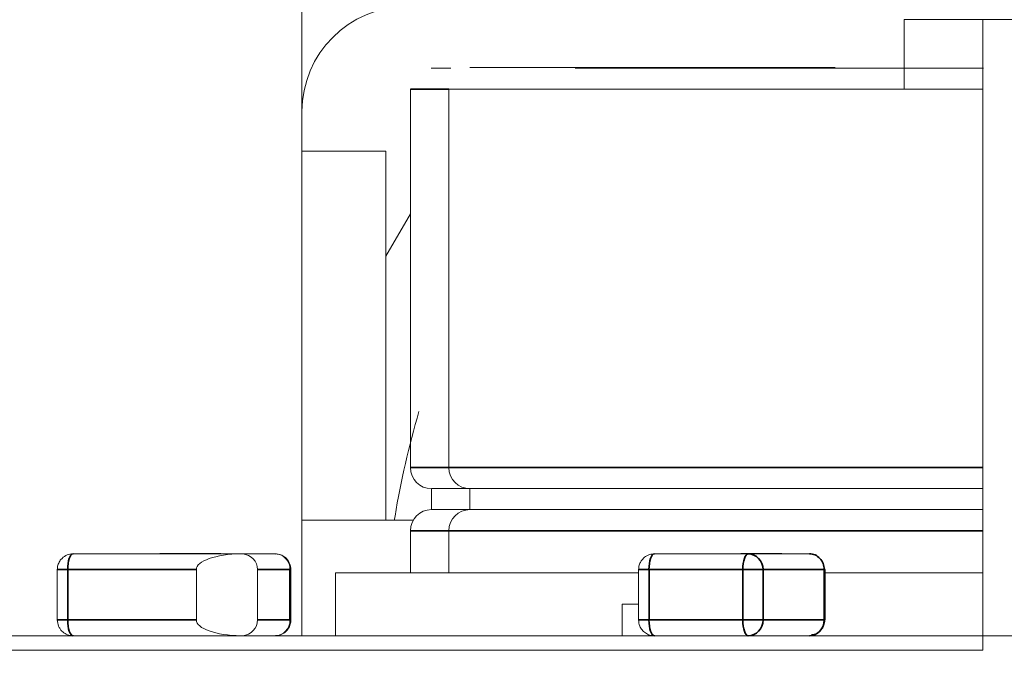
# Model space of a CAD drawing. Header units: millimetres. Extents: x 4 to 1188, y 1 to 840.
# Tile 293 of 310: x 858.923 to 860.172, y 418.139 to 418.952. Entities that reach past the tile are written whole.
import ezdxf

# ---------------------------------------------------------------- set-up
doc = ezdxf.new("R2010")
doc.units = ezdxf.units.MM
doc.layers.add('1', color=7, linetype='Continuous')
doc.styles.add('Arial Unicode MS', font='Arial Unicode MS')
doc.dimstyles.get("Standard").update_dxf_attribs({"dimtxt": 0.18, "dimasz": 0.18, "dimexe": 0.18, "dimexo": 0.0625, "dimgap": 0.09, "dimtad": 0, "dimtih": 1, "dimtoh": 1, "dimdec": 4, "dimzin": 0, "dimdsep": 46, "dimtxsty": 'Standard', "dimcen": 0.09, "dimadec": 0, "dimazin": 0, "dimtfac": 1, "dimtdec": 4, "dimtofl": 0, "dimtmove": 0, "dimatfit": 3, "dimfxl": 0, "dimtolj": 1, "dimtzin": 0, "dimarcsym": 0})

# ---------------------------------------------------------------- blocks, each defined once
blk = doc.blocks.new('_U29')
at = {"layer": '1', "color": 18, "lineweight": 35}
for p, q in [((843.8309, 533.0864), (895.2258, 533.0864)), ((893.2258, 533.0864), (893.2258, 331.753)), ((847.8309, 331.753), (895.2258, 331.753))]:
    blk.add_line(p, q, dxfattribs=at)
at = {"layer": '1', "color": 18, "lineweight": 70}
for points in [[(893.2258, 533.0864), (894.0018, 529.5864), (892.4499, 529.5864)], [(893.2258, 331.753), (892.4499, 335.253), (894.0018, 335.253)]]:
    blk.add_solid(points, dxfattribs=at)
at = {"layer": '1', "color": 18, "linetype": 'Continuous', "lineweight": 13, "insert": (892.7729, 428.043), "char_height": 3, "attachment_point": 7, "rotation": 90, "line_spacing_factor": 1.047437, "style": 'Arial Unicode MS'}
blk.add_mtext('\\fArial Unicode MS|b0|i0;\\W1.0000;1510', dxfattribs=at)

msp = doc.modelspace()

# ---------------------------------------------------------------- hatches: boundary and pattern name
at = {"layer": '1', "linetype": 'Continuous', "lineweight": 35}
h = msp.add_hatch(dxfattribs=at)
h.set_pattern_fill('ANSI31', color=154, scale=1.55, angle=-2.13e-14, style=0)
h.paths.add_polyline_path([(868.8479, 416.5886), (868.8479, 416.1886), (866.3207, 416.1886), (866.3207, 416.5886)], flags=0)
edge = h.paths.add_edge_path(flags=0)
edge.add_arc((879.174, 421.7686), 0.5067, 0, 90, ccw=False)
edge.add_line((879.6807, 421.7686), (879.6807, 420.1886))
edge.add_line((879.6807, 420.1886), (879.2807, 420.1886))
edge.add_line((879.2807, 420.1886), (879.2807, 421.7686))
edge.add_arc((879.174, 421.7686), 0.1067, 360, 450)
edge.add_line((879.174, 421.8753), (877.8407, 421.8753))
edge.add_line((877.8407, 421.8753), (877.8407, 422.2753))
edge.add_line((877.8407, 422.2753), (879.174, 422.2753))
edge = h.paths.add_edge_path(flags=0)
edge.add_arc((859.3873, 421.7686), 0.1067, 90, 180)
edge.add_line((859.2807, 421.7686), (859.2807, 420.1886))
edge.add_line((859.2807, 420.1886), (858.8807, 420.1886))
edge.add_line((858.8807, 420.1886), (858.8807, 421.7686))
edge.add_arc((859.3873, 421.7686), 0.5067, 90, 180, ccw=False)
edge.add_line((859.3873, 422.2753), (860.7207, 422.2753))
edge.add_line((860.7207, 422.2753), (860.7207, 421.8753))
edge.add_line((860.7207, 421.8753), (859.3873, 421.8753))
h.paths.add_polyline_path([(869.7135, 416.1886), (869.7135, 416.5886), (872.2407, 416.5886), (872.2407, 416.1886)], flags=0)
h = msp.add_hatch(dxfattribs=at)
h.set_pattern_fill('ANSI31', color=154, scale=1.55, angle=-2.13e-14, style=0)
h.paths.add_polyline_path([(860.1443, 418.952), (862.0206, 418.952), (862.0206, 418.152), (862.4105, 418.152), (862.4105, 417.952), (854.8936, 417.952), (854.8936, 417.7026), (854.228, 417.7026), (854.228, 417.952), (854.043, 417.952), (854.043, 418.152), (860.1443, 418.152)], flags=0)
h = msp.add_hatch(dxfattribs=at)
h.set_pattern_fill('ANSI31', color=154, scale=1.55, angle=29.9848, style=0)
h.paths.add_polyline_path([(854.043, 417.952), (854.043, 418.1704), (860.6361, 418.1704), (860.6361, 417.952)], flags=0)
h.paths.add_polyline_path([(861.6047, 417.952), (861.6047, 418.1704), (863.2703, 418.1704), (863.2703, 417.952)], flags=0)
h.paths.add_polyline_path([(863.6612, 417.952), (863.6612, 418.1704), (864.3597, 418.1704), (864.3597, 417.952)], flags=0)
h.paths.add_polyline_path([(860.6925, 417.952), (860.6925, 418.1704), (861.5009, 418.1704), (861.5009, 417.952)], flags=0)

# ---------------------------------------------------------------- linework, layer by layer
at = {"layer": '1', "color": 154, "linetype": 'Continuous', "lineweight": 13}
for p, q in [((859.2807, 418.1704), (859.2807, 419.522)), ((860.0445, 418.952), (860.1443, 418.952)), ((860.0445, 418.952), (860.0445, 418.8637)), ((860.1443, 418.152), (860.1443, 418.952)), ((860.1443, 418.952), (862.0206, 418.952)), ((859.4183, 418.8637), (859.4183, 418.3837)), ((859.4671, 418.8637), (859.4671, 418.3837)), ((859.4671, 418.8637), (860.1442, 418.8637)), ((859.3873, 418.7853), (859.2807, 418.7853)), ((859.3873, 418.7853), (859.3873, 418.317)), ((859.4183, 418.7055), (859.3873, 418.652)), ((859.445, 418.3571), (859.445, 418.3304)), ((859.4938, 418.3571), (859.445, 418.3571)), ((859.4938, 418.3571), (859.4938, 418.3304)), ((859.4938, 418.3571), (860.1442, 418.3571)), ((859.4938, 418.3304), (859.445, 418.3304)), ((859.4938, 418.3304), (860.1443, 418.3304)), ((859.4219, 418.3171), (859.2807, 418.3171)), ((859.4183, 418.3037), (859.4183, 418.2504)), ((859.4671, 418.3037), (859.4671, 418.2504)), ((858.9903, 418.2744), (859.0337, 418.2744)), ((859.2033, 418.2744), (858.9903, 418.2744)), ((859.0337, 418.2744), (859.1048, 418.2744)), ((859.108, 418.2744), (859.1006, 418.2744)), ((859.1103, 418.2747), (859.1073, 418.2747)), ((859.1073, 418.2747), (859.1078, 418.2747)), ((859.108, 418.2744), (859.108, 418.2747)), ((859.1137, 418.2747), (859.1181, 418.2747)), ((859.1182, 418.2747), (859.1177, 418.2747)), ((859.1198, 418.2747), (859.1263, 418.2747)), ((859.1218, 418.2744), (859.1218, 418.2747)), ((859.1225, 418.2744), (859.1218, 418.2744)), ((859.1221, 418.2744), (859.1303, 418.2744)), ((859.1259, 418.2744), (859.1259, 418.2747)), ((859.1262, 418.2747), (859.1283, 418.2747)), ((859.1264, 418.2744), (859.1264, 418.2744)), ((859.1266, 418.2747), (859.1266, 418.2744)), ((859.1327, 418.2744), (859.1327, 418.2747)), ((859.1446, 418.2747), (859.1498, 418.2747)), ((859.1469, 418.2744), (859.2467, 418.2744)), ((859.1489, 418.2744), (859.1489, 418.2747)), ((859.1511, 418.2744), (859.1489, 418.2744)), ((859.1571, 418.2744), (859.15, 418.2744)), ((859.1504, 418.2747), (859.1547, 418.2747)), ((859.1533, 418.2744), (859.1533, 418.2747)), ((859.1533, 418.2747), (859.1626, 418.2747)), ((859.1572, 418.2747), (859.1533, 418.2747)), ((859.1547, 418.2744), (859.1533, 418.2744)), ((859.1547, 418.2744), (859.1545, 418.2744)), ((859.1572, 418.2744), (859.1547, 418.2744)), ((859.1571, 418.2747), (859.1571, 418.2744)), ((859.1644, 418.2747), (859.1598, 418.2747)), ((859.1644, 418.2744), (859.1598, 418.2744)), ((859.1626, 418.2747), (859.1778, 418.2747)), ((859.1684, 418.2744), (859.1638, 418.2744)), ((859.1763, 418.2747), (859.1644, 418.2747)), ((859.1763, 418.2744), (859.1644, 418.2744)), ((859.1667, 418.2744), (859.1667, 418.2747)), ((859.1719, 418.2744), (859.1719, 418.2747)), ((859.1728, 418.2744), (859.1719, 418.2744)), ((859.1763, 418.2744), (859.1763, 418.2747)), ((859.1778, 418.2747), (859.1763, 418.2747)), ((859.1778, 418.2744), (859.1763, 418.2744)), ((859.1778, 418.2744), (859.1778, 418.2747)), ((859.2467, 418.2744), (859.2033, 418.2744)), ((859.2052, 418.2743), (859.2033, 418.2744)), ((859.8468, 418.2744), (859.7278, 418.2744)), ((859.8391, 418.2747), (859.8374, 418.2747)), ((859.8391, 418.2744), (859.8374, 418.2744)), ((859.8391, 418.2744), (859.8391, 418.2747)), ((859.8419, 418.2747), (859.8414, 418.2747)), ((859.8457, 418.2744), (859.8457, 418.2747)), ((859.9244, 418.2744), (859.8468, 418.2744)), ((859.8509, 418.2747), (859.8498, 418.2747)), ((859.8504, 418.2744), (859.8508, 418.2744)), ((859.8505, 418.2747), (859.8508, 418.2747)), ((859.8508, 418.2747), (859.8562, 418.2747)), ((859.8553, 418.2744), (859.8561, 418.2744)), ((859.8563, 418.2747), (859.8554, 418.2747)), ((859.8563, 418.2747), (859.8561, 418.2747)), ((859.8563, 418.2747), (859.8568, 418.2747)), ((859.8563, 418.2744), (859.8568, 418.2744)), ((859.8568, 418.2747), (859.8656, 418.2747)), ((859.8596, 418.2747), (859.8568, 418.2747)), ((859.8621, 418.2747), (859.8569, 418.2747)), ((859.8593, 418.2747), (859.8598, 418.2747)), ((859.8593, 418.2744), (859.8595, 418.2744)), ((859.8673, 418.2747), (859.8595, 418.2747)), ((859.8601, 418.2747), (859.8596, 418.2747)), ((859.8596, 418.2744), (859.8596, 418.2747)), ((859.8601, 418.2744), (859.8596, 418.2744)), ((859.8598, 418.2747), (859.8631, 418.2747)), ((859.8671, 418.2747), (859.8629, 418.2747)), ((859.8629, 418.2744), (859.8629, 418.2747)), ((859.8726, 418.2747), (859.8671, 418.2747)), ((859.8671, 418.2744), (859.8671, 418.2747)), ((859.8727, 418.2747), (859.8722, 418.2747)), ((859.8727, 418.2744), (859.8722, 418.2744)), ((859.8726, 418.2747), (859.8727, 418.2747)), ((859.8758, 418.2747), (859.8726, 418.2747)), ((859.8726, 418.2744), (859.8726, 418.2747)), ((859.8753, 418.2747), (859.876, 418.2747)), ((859.8754, 418.2747), (859.8758, 418.2747)), ((859.8754, 418.2744), (859.8758, 418.2744)), ((859.8763, 418.2747), (859.8759, 418.2747)), ((859.8763, 418.2744), (859.8759, 418.2744)), ((859.8771, 418.2747), (859.8762, 418.2747)), ((859.8803, 418.2747), (859.8796, 418.2747)), ((859.8796, 418.2744), (859.8796, 418.2747)), ((859.8823, 418.2747), (859.885, 418.2747)), ((859.8853, 418.2747), (859.8849, 418.2747)), ((859.8854, 418.2744), (859.8849, 418.2744)), ((859.8894, 418.2747), (859.8887, 418.2747)), ((859.8887, 418.2744), (859.8887, 418.2747)), ((859.8894, 418.2744), (859.8887, 418.2744)), ((858.9703, 418.2544), (858.9703, 418.1904)), ((859.1468, 418.1904), (859.1468, 418.2544)), ((859.2244, 418.2544), (859.2244, 418.1904)), ((859.2667, 418.1904), (859.2667, 418.2544)), ((859.3232, 418.2504), (859.7078, 418.2504)), ((859.3232, 418.1704), (859.3232, 418.2504)), ((859.7078, 418.2544), (859.7078, 418.1904)), ((859.9444, 418.1904), (859.9444, 418.2544)), ((859.9444, 418.2504), (860.1442, 418.2504)), ((859.7078, 418.2104), (859.6868, 418.2104)), ((859.6868, 418.1704), (859.6868, 418.2104)), ((854.043, 418.1704), (860.6361, 418.1704)), ((859.2033, 418.1704), (859.2052, 418.1705)), ((859.2033, 418.1704), (859.225, 418.1704)), ((854.043, 418.152), (860.1443, 418.152))]:
    msp.add_line(p, q, dxfattribs=at)
at = {"layer": '1', "color": 154, "linetype": 'Continuous', "lineweight": 35}
for p, q in [((859.4672, 418.8637), (859.4183, 418.8637)), ((859.4671, 418.3837), (859.4183, 418.3837)), ((859.4671, 418.3837), (860.1442, 418.3837)), ((859.4672, 418.3037), (859.4183, 418.3037)), ((859.4671, 418.3037), (860.1442, 418.3037)), ((859.2033, 418.2744), (859.2031, 418.2744)), ((858.9835, 418.2544), (858.9703, 418.2544)), ((858.9835, 418.2544), (859.1468, 418.2544)), ((858.9835, 418.1904), (858.9835, 418.2544)), ((859.2244, 418.2544), (859.2655, 418.2544)), ((859.2655, 418.2544), (859.2667, 418.2544)), ((859.2655, 418.2544), (859.2655, 418.1904)), ((859.721, 418.2544), (859.7078, 418.2544)), ((859.721, 418.2544), (859.84, 418.2544)), ((859.721, 418.1904), (859.721, 418.2544)), ((859.8656, 418.2544), (859.84, 418.2544)), ((859.84, 418.2544), (859.84, 418.1904)), ((859.8656, 418.2544), (859.9432, 418.2544)), ((859.8656, 418.1904), (859.8656, 418.2544)), ((859.9432, 418.2544), (859.9444, 418.2544)), ((859.9432, 418.2544), (859.9432, 418.1904)), ((858.9835, 418.1904), (858.9703, 418.1904)), ((859.1468, 418.1904), (858.9835, 418.1904)), ((859.2655, 418.1904), (859.2244, 418.1904)), ((859.2655, 418.1904), (859.2667, 418.1904)), ((859.721, 418.1904), (859.7078, 418.1904)), ((859.84, 418.1904), (859.721, 418.1904)), ((859.84, 418.1904), (859.8656, 418.1904)), ((859.9432, 418.1904), (859.8656, 418.1904)), ((859.9432, 418.1904), (859.9444, 418.1904)), ((859.2031, 418.1704), (859.2033, 418.1704))]:
    msp.add_line(p, q, dxfattribs=at)
at = {"layer": '1', "color": 154, "linetype": 'Continuous', "lineweight": 13}
for centre, radius, start, end in [((859.414, 418.8353), 0.1333, 90, 180), ((859.445, 418.3837), 0.0267, 180, 270), ((859.4938, 418.3837), 0.0267, 180, 270), ((859.445, 418.3037), 0.0267, 90, 180), ((859.4938, 418.3037), 0.0267, 90, 180)]:
    msp.add_arc(centre, radius, start, end, dxfattribs=at)
at = {"layer": '1', "color": 154, "linetype": 'Continuous', "lineweight": 35}
for centre, major_axis, ratio, start_param, end_param in [((858.9903, 418.2544), (0, 0.02), 0.34202, 0, 1.570796), ((859.7278, 418.2544), (0, 0.02), 0.34202, 0, 1.570796), ((859.8468, 418.2544), (0, -0.02), 0.34202, 3.141593, 4.712389), ((859.8468, 418.2544), (0, 0.02), 0.939693, 4.712389, 6.283185), ((859.9244, 418.2544), (0, -0.02), 0.939693, 1.570796, 3.141593), ((858.9903, 418.1904), (0, 0.02), 0.34202, 1.570796, 3.141593), ((859.7278, 418.1904), (0, 0.02), 0.34202, 1.570796, 3.141593), ((859.8468, 418.1904), (0, -0.02), 0.34202, 4.712389, 6.283185), ((859.8468, 418.1904), (0, 0.02), 0.939693, 3.141593, 4.712389), ((859.9244, 418.1904), (0, -0.02), 0.939693, 0, 1.570796)]:
    msp.add_ellipse(centre, major_axis=major_axis, ratio=ratio, start_param=start_param, end_param=end_param, dxfattribs=at)
at = {"layer": '1', "color": 154, "linetype": 'Continuous', "lineweight": 13}
for centre, major_axis, ratio, start_param, end_param in [((859.2052, 418.2544), (-0.0585, 0), 0.34202, 4.74915, 6.283185), ((859.2031, 418.2544), (-0.0213, 0), 0.939693, 3.141593, 4.61124), ((859.2467, 418.2544), (0, -0.02), 0.939693, 1.570796, 3.141593), ((859.2052, 418.1904), (0.0585, 0), 0.34202, 3.141593, 4.675628), ((859.2031, 418.1904), (0.0213, 0), 0.939693, 4.813539, 6.283185), ((859.2467, 418.1904), (0, -0.02), 0.939693, 0, 1.570796)]:
    msp.add_ellipse(centre, major_axis=major_axis, ratio=ratio, start_param=start_param, end_param=end_param, dxfattribs=at)
for points, degree, knots in [([(859.4697, 418.8904), (859.4475, 418.8904), (859.4437, 418.8904), (859.4503, 418.8904)], 2, [0, 0, 0, 0.650808, 1, 1, 1]), ([(859.4941, 418.8911), (859.4921, 418.8911), (859.5164, 418.8911), (859.5462, 418.8911), (859.5798, 418.8911), (859.6308, 418.8911), (859.6762, 418.8911), (859.7308, 418.8911)], 2, [0, 0, 0, 0.260723, 0.521446, 0.521446, 0.782169, 0.782169, 1, 1, 1]), ([(859.9571, 418.8911), (859.897, 418.8911), (859.8336, 418.8911), (859.7664, 418.8911), (859.7032, 418.8911), (859.647, 418.8911), (859.5995, 418.8911), (859.5886, 418.8911), (859.5784, 418.8911)], 2, [0, 0, 0, 0.280461, 0.280461, 0.597832, 0.597832, 0.915202, 0.915202, 1, 1, 1]), ([(860.1452, 418.8904), (860.1172, 418.8904), (860.0474, 418.8904), (860.006, 418.8904), (859.9286, 418.8904), (859.8481, 418.8904), (859.7801, 418.8904), (859.7186, 418.8904), (859.6688, 418.8904), (859.6273, 418.8904)], 2, [0, 0, 0, 0.106088, 0.23379, 0.23379, 0.489193, 0.489193, 0.744597, 0.744597, 1, 1, 1]), ([(859.398, 418.3178), (859.3982, 418.3192), (859.3985, 418.3206), (859.406, 418.367), (859.4164, 418.4111), (859.429, 418.4547)], 3, [0, 0, 0, 0, 0.030391, 0.030391, 1, 1, 1, 1]), ([(858.99, 418.2741), (858.9894, 418.2742), (858.9863, 418.2745), (858.9807, 418.2724), (858.9752, 418.268), (858.9718, 418.2626), (858.9705, 418.2581), (858.9703, 418.2553), (858.9703, 418.2544)], 3, [0, 0, 0, 0, 0.055319, 0.300234, 0.552407, 0.731697, 0.911888, 1, 1, 1, 1]), ([(859.108, 418.2747), (859.1076, 418.2747), (859.1068, 418.2747), (859.1058, 418.2747), (859.1049, 418.2747), (859.104, 418.2747), (859.1032, 418.2747), (859.1026, 418.2747), (859.102, 418.2747), (859.1015, 418.2747), (859.1011, 418.2747), (859.1008, 418.2747), (859.1006, 418.2747), (859.1005, 418.2747), (859.1005, 418.2747), (859.1007, 418.2747), (859.1009, 418.2747), (859.1011, 418.2747), (859.1012, 418.2747)], 3, [0, 0, 0, 0, 0.070442, 0.138089, 0.203178, 0.266139, 0.327929, 0.38919, 0.450254, 0.512347, 0.573843, 0.633933, 0.69346, 0.752479, 0.812386, 0.87307, 0.935184, 1, 1, 1, 1]), ([(859.1012, 418.2747), (859.1013, 418.2747), (859.1015, 418.2747), (859.1019, 418.2747), (859.1023, 418.2747), (859.1027, 418.2747), (859.1031, 418.2747), (859.1036, 418.2747), (859.1042, 418.2747), (859.1047, 418.2747), (859.1053, 418.2747), (859.106, 418.2747), (859.1066, 418.2747), (859.1073, 418.2747), (859.108, 418.2747), (859.1088, 418.2747), (859.1095, 418.2747), (859.1101, 418.2747), (859.1103, 418.2747)], 3, [0, 0, 0, 0, 0.069834, 0.137027, 0.201482, 0.26454, 0.325973, 0.386386, 0.445761, 0.505612, 0.565114, 0.62475, 0.684179, 0.744219, 0.805179, 0.868395, 0.933204, 1, 1, 1, 1]), ([(859.1093, 418.2747), (859.1091, 418.2747), (859.1085, 418.2747), (859.1077, 418.2747), (859.107, 418.2747), (859.1063, 418.2747), (859.1057, 418.2747), (859.1053, 418.2747), (859.105, 418.2747), (859.1049, 418.2747), (859.1049, 418.2747), (859.105, 418.2747), (859.1051, 418.2747), (859.1053, 418.2747), (859.1054, 418.2747)], 3, [0, 0, 0, 0, 0.085719, 0.171409, 0.258144, 0.346929, 0.433983, 0.516734, 0.597416, 0.678635, 0.760267, 0.840143, 0.920177, 1, 1, 1, 1]), ([(859.1054, 418.2747), (859.1055, 418.2747), (859.1056, 418.2747), (859.1059, 418.2747), (859.1063, 418.2747), (859.1067, 418.2747), (859.1071, 418.2747), (859.1076, 418.2747), (859.1081, 418.2747), (859.1086, 418.2747), (859.1092, 418.2747), (859.1098, 418.2747), (859.1104, 418.2747), (859.111, 418.2747), (859.1117, 418.2747), (859.1123, 418.2747), (859.113, 418.2747), (859.1135, 418.2747), (859.1137, 418.2747)], 3, [0, 0, 0, 0, 0.066317, 0.129769, 0.19137, 0.251932, 0.311622, 0.370964, 0.430518, 0.491181, 0.552101, 0.612139, 0.672483, 0.733576, 0.79644, 0.860911, 0.929048, 1, 1, 1, 1]), ([(859.1078, 418.2747), (859.1079, 418.2747), (859.1081, 418.2747), (859.1085, 418.2747), (859.109, 418.2747), (859.1095, 418.2747), (859.1101, 418.2747), (859.1108, 418.2747), (859.1115, 418.2747), (859.1123, 418.2747), (859.1132, 418.2747), (859.1141, 418.2747), (859.115, 418.2747), (859.1159, 418.2747), (859.1168, 418.2747), (859.1178, 418.2747), (859.1188, 418.2747), (859.1194, 418.2747), (859.1198, 418.2747)], 3, [0, 0, 0, 0, 0.062131, 0.121966, 0.18057, 0.238576, 0.296, 0.354359, 0.413781, 0.475098, 0.53728, 0.598918, 0.661235, 0.724322, 0.789217, 0.856397, 0.926508, 1, 1, 1, 1]), ([(859.1218, 418.2747), (859.1217, 418.2747), (859.1214, 418.2747), (859.1209, 418.2747), (859.1204, 418.2747), (859.1197, 418.2747), (859.119, 418.2747), (859.1182, 418.2747), (859.1174, 418.2747), (859.1165, 418.2747), (859.1155, 418.2747), (859.1145, 418.2747), (859.1134, 418.2747), (859.1124, 418.2747), (859.1113, 418.2747), (859.1102, 418.2747), (859.1091, 418.2747), (859.1083, 418.2747), (859.108, 418.2747)], 3, [0, 0, 0, 0, 0.0636, 0.125297, 0.185569, 0.244698, 0.303717, 0.36292, 0.4233, 0.485177, 0.547083, 0.608525, 0.669965, 0.732299, 0.79565, 0.861055, 0.929122, 1, 1, 1, 1]), ([(859.1218, 418.2744), (859.1217, 418.2744), (859.1214, 418.2744), (859.1209, 418.2744), (859.1204, 418.2744), (859.1197, 418.2744), (859.119, 418.2744), (859.1182, 418.2744), (859.1174, 418.2744), (859.1165, 418.2744), (859.1155, 418.2744), (859.1145, 418.2744), (859.1134, 418.2744), (859.1124, 418.2744), (859.1113, 418.2744), (859.1102, 418.2744), (859.1091, 418.2744), (859.1083, 418.2744), (859.108, 418.2744)], 3, [0, 0, 0, 0, 0.0636, 0.125297, 0.185569, 0.244698, 0.303717, 0.36292, 0.4233, 0.485177, 0.547083, 0.608525, 0.669965, 0.732299, 0.79565, 0.861055, 0.929122, 1, 1, 1, 1]), ([(859.1177, 418.2747), (859.1176, 418.2747), (859.1175, 418.2747), (859.1172, 418.2747), (859.1168, 418.2747), (859.1164, 418.2747), (859.116, 418.2747), (859.1155, 418.2747), (859.115, 418.2747), (859.1145, 418.2747), (859.1139, 418.2747), (859.1133, 418.2747), (859.1127, 418.2747), (859.1121, 418.2747), (859.1114, 418.2747), (859.1107, 418.2747), (859.11, 418.2747), (859.1096, 418.2747), (859.1093, 418.2747)], 3, [0, 0, 0, 0, 0.066572, 0.13029, 0.192297, 0.252922, 0.312507, 0.371488, 0.430679, 0.491399, 0.55197, 0.611245, 0.671453, 0.732173, 0.795077, 0.860442, 0.928163, 1, 1, 1, 1]), ([(859.1152, 418.2747), (859.115, 418.2747), (859.1146, 418.2747), (859.1141, 418.2747), (859.1136, 418.2747), (859.1132, 418.2747), (859.1128, 418.2747), (859.1125, 418.2747), (859.1122, 418.2747), (859.1119, 418.2747), (859.1116, 418.2747), (859.1115, 418.2747), (859.1116, 418.2747), (859.1118, 418.2747), (859.1119, 418.2747)], 3, [0, 0, 0, 0, 0.076073, 0.148412, 0.216418, 0.281164, 0.343381, 0.404328, 0.463673, 0.52286, 0.638732, 0.753818, 0.872606, 1, 1, 1, 1]), ([(859.1119, 418.2747), (859.112, 418.2747), (859.1123, 418.2747), (859.1128, 418.2747), (859.1135, 418.2747), (859.1142, 418.2747), (859.1148, 418.2747), (859.1153, 418.2747), (859.1158, 418.2747), (859.1163, 418.2747), (859.1168, 418.2747), (859.1173, 418.2747), (859.1179, 418.2747), (859.1183, 418.2747), (859.1185, 418.2747)], 3, [0, 0, 0, 0, 0.118287, 0.232233, 0.346524, 0.465805, 0.527138, 0.589344, 0.651742, 0.715748, 0.781761, 0.851382, 0.923764, 1, 1, 1, 1]), ([(859.1217, 418.2747), (859.1216, 418.2747), (859.1214, 418.2747), (859.1208, 418.2747), (859.1201, 418.2747), (859.1194, 418.2747), (859.1189, 418.2747), (859.1184, 418.2747), (859.1179, 418.2747), (859.1174, 418.2747), (859.1169, 418.2747), (859.1163, 418.2747), (859.1158, 418.2747), (859.1154, 418.2747), (859.1152, 418.2747)], 3, [0, 0, 0, 0, 0.121251, 0.236225, 0.351248, 0.46958, 0.530064, 0.590153, 0.652342, 0.715003, 0.781621, 0.850161, 0.923157, 1, 1, 1, 1]), ([(859.1185, 418.2747), (859.1187, 418.2747), (859.119, 418.2747), (859.1195, 418.2747), (859.12, 418.2747), (859.1204, 418.2747), (859.1208, 418.2747), (859.1211, 418.2747), (859.1214, 418.2747), (859.1217, 418.2747), (859.122, 418.2747), (859.1221, 418.2747), (859.122, 418.2747), (859.1218, 418.2747), (859.1217, 418.2747)], 3, [0, 0, 0, 0, 0.074627, 0.14464, 0.212124, 0.276993, 0.339648, 0.40073, 0.46211, 0.523286, 0.642551, 0.758565, 0.876614, 1, 1, 1, 1]), ([(859.1188, 418.2747), (859.119, 418.2747), (859.1195, 418.2747), (859.12, 418.2747), (859.1205, 418.2747), (859.121, 418.2747), (859.1214, 418.2747), (859.1217, 418.2747), (859.122, 418.2747), (859.1222, 418.2747), (859.1223, 418.2747), (859.1224, 418.2747), (859.1225, 418.2747), (859.1225, 418.2747), (859.1224, 418.2747), (859.1223, 418.2747), (859.1221, 418.2747), (859.1219, 418.2747), (859.1218, 418.2747)], 3, [0, 0, 0, 0, 0.069013, 0.135236, 0.199611, 0.262419, 0.323723, 0.383765, 0.443773, 0.503795, 0.563823, 0.623484, 0.683469, 0.743591, 0.805727, 0.868616, 0.933278, 1, 1, 1, 1]), ([(859.1259, 418.2747), (859.1258, 418.2747), (859.1255, 418.2747), (859.1249, 418.2747), (859.1242, 418.2747), (859.1233, 418.2747), (859.1224, 418.2747), (859.1213, 418.2747), (859.1201, 418.2747), (859.1193, 418.2747), (859.1188, 418.2747)], 3, [0, 0, 0, 0, 0.124835, 0.244778, 0.360989, 0.477964, 0.596922, 0.721591, 0.855098, 1, 1, 1, 1]), ([(859.1259, 418.2744), (859.1258, 418.2744), (859.1255, 418.2744), (859.1249, 418.2744), (859.1242, 418.2744), (859.1233, 418.2744), (859.1224, 418.2744), (859.1213, 418.2744), (859.1201, 418.2744), (859.1193, 418.2744), (859.1188, 418.2744)], 3, [0, 0, 0, 0, 0.124835, 0.244778, 0.360989, 0.477964, 0.596922, 0.721591, 0.855098, 1, 1, 1, 1]), ([(859.1327, 418.2747), (859.1323, 418.2747), (859.1316, 418.2747), (859.1306, 418.2747), (859.1297, 418.2747), (859.1289, 418.2747), (859.1282, 418.2747), (859.1276, 418.2747), (859.127, 418.2747), (859.1268, 418.2747), (859.1266, 418.2747)], 3, [0, 0, 0, 0, 0.137903, 0.268873, 0.395178, 0.517089, 0.636743, 0.756222, 0.876628, 1, 1, 1, 1]), ([(859.1327, 418.2744), (859.1323, 418.2744), (859.1316, 418.2744), (859.1306, 418.2744), (859.1297, 418.2744), (859.1289, 418.2744), (859.1282, 418.2744), (859.1276, 418.2744), (859.127, 418.2744), (859.1268, 418.2744), (859.1266, 418.2744)], 3, [0, 0, 0, 0, 0.137903, 0.268873, 0.395178, 0.517089, 0.636743, 0.756222, 0.876628, 1, 1, 1, 1]), ([(859.1283, 418.2747), (859.1285, 418.2747), (859.1288, 418.2747), (859.1294, 418.2747), (859.1299, 418.2747), (859.1305, 418.2747), (859.131, 418.2747), (859.1316, 418.2747), (859.1322, 418.2747), (859.1328, 418.2747), (859.1334, 418.2747), (859.1341, 418.2747), (859.1347, 418.2747), (859.1354, 418.2747), (859.1361, 418.2747), (859.1367, 418.2747), (859.1375, 418.2747), (859.1382, 418.2747), (859.1389, 418.2747), (859.1397, 418.2747), (859.1405, 418.2747), (859.1413, 418.2747), (859.1421, 418.2747), (859.1429, 418.2747), (859.1437, 418.2747), (859.1443, 418.2747), (859.1446, 418.2747)], 3, [0, 0, 0, 0, 0.063114, 0.123615, 0.180974, 0.235261, 0.287101, 0.336031, 0.382382, 0.426334, 0.468211, 0.50825, 0.546628, 0.58365, 0.618994, 0.653583, 0.687156, 0.720422, 0.75323, 0.78626, 0.819504, 0.853545, 0.888308, 0.923996, 0.96135, 1, 1, 1, 1]), ([(859.1341, 418.2747), (859.1338, 418.2747), (859.1334, 418.2747), (859.1328, 418.2747), (859.1323, 418.2747), (859.1318, 418.2747), (859.1314, 418.2747), (859.1311, 418.2747), (859.1308, 418.2747), (859.1305, 418.2747), (859.1303, 418.2747), (859.1303, 418.2747), (859.1304, 418.2747), (859.1305, 418.2747), (859.1309, 418.2747), (859.1313, 418.2747), (859.1318, 418.2747), (859.1322, 418.2747), (859.1324, 418.2747)], 3, [0, 0, 0, 0, 0.040773, 0.080851, 0.120114, 0.160024, 0.200507, 0.242303, 0.286488, 0.332651, 0.383767, 0.443091, 0.510974, 0.588295, 0.675908, 0.773346, 0.881594, 1, 1, 1, 1]), ([(859.1324, 418.2747), (859.1327, 418.2747), (859.1331, 418.2747), (859.1338, 418.2747), (859.1345, 418.2747), (859.1352, 418.2747), (859.1359, 418.2747), (859.1366, 418.2747), (859.1373, 418.2747), (859.1378, 418.2747), (859.1381, 418.2747)], 3, [0, 0, 0, 0, 0.170464, 0.327198, 0.470509, 0.6006, 0.717486, 0.822846, 0.916112, 1, 1, 1, 1]), ([(859.1489, 418.2747), (859.1488, 418.2747), (859.1484, 418.2747), (859.1479, 418.2747), (859.1474, 418.2747), (859.1468, 418.2747), (859.1462, 418.2747), (859.1457, 418.2747), (859.1451, 418.2747), (859.1445, 418.2747), (859.1439, 418.2747), (859.1432, 418.2747), (859.1426, 418.2747), (859.1419, 418.2747), (859.1412, 418.2747), (859.1405, 418.2747), (859.1398, 418.2747), (859.1391, 418.2747), (859.1384, 418.2747), (859.1376, 418.2747), (859.1368, 418.2747), (859.136, 418.2747), (859.1352, 418.2747), (859.1344, 418.2747), (859.1335, 418.2747), (859.133, 418.2747), (859.1327, 418.2747)], 3, [0, 0, 0, 0, 0.062874, 0.122837, 0.179657, 0.23396, 0.285595, 0.334513, 0.380905, 0.424895, 0.466529, 0.506488, 0.545032, 0.581831, 0.617448, 0.652067, 0.68588, 0.719175, 0.752182, 0.78524, 0.818656, 0.852548, 0.887626, 0.923635, 0.961022, 1, 1, 1, 1]), ([(859.1489, 418.2744), (859.1488, 418.2744), (859.1484, 418.2744), (859.1479, 418.2744), (859.1474, 418.2744), (859.1468, 418.2744), (859.1462, 418.2744), (859.1457, 418.2744), (859.1451, 418.2744), (859.1445, 418.2744), (859.1439, 418.2744), (859.1432, 418.2744), (859.1426, 418.2744), (859.1419, 418.2744), (859.1412, 418.2744), (859.1405, 418.2744), (859.1398, 418.2744), (859.1391, 418.2744), (859.1384, 418.2744), (859.1376, 418.2744), (859.1368, 418.2744), (859.136, 418.2744), (859.1352, 418.2744), (859.1344, 418.2744), (859.1335, 418.2744), (859.133, 418.2744), (859.1327, 418.2744)], 3, [0, 0, 0, 0, 0.062874, 0.122837, 0.179657, 0.23396, 0.285595, 0.334513, 0.380905, 0.424895, 0.466529, 0.506488, 0.545032, 0.581831, 0.617448, 0.652067, 0.68588, 0.719175, 0.752182, 0.78524, 0.818656, 0.852548, 0.887626, 0.923635, 0.961022, 1, 1, 1, 1]), ([(859.1448, 418.2747), (859.1446, 418.2747), (859.1442, 418.2747), (859.1435, 418.2747), (859.1428, 418.2747), (859.1421, 418.2747), (859.1414, 418.2747), (859.1407, 418.2747), (859.1401, 418.2747), (859.1394, 418.2747), (859.1387, 418.2747), (859.138, 418.2747), (859.1374, 418.2747), (859.1367, 418.2747), (859.136, 418.2747), (859.1354, 418.2747), (859.1347, 418.2747), (859.1343, 418.2747), (859.1341, 418.2747)], 3, [0, 0, 0, 0, 0.118432, 0.226295, 0.323755, 0.41098, 0.488319, 0.556611, 0.615569, 0.667048, 0.713541, 0.757735, 0.79954, 0.839813, 0.879732, 0.91913, 0.959218, 1, 1, 1, 1]), ([(859.1381, 418.2747), (859.1383, 418.2747), (859.1387, 418.2747), (859.1393, 418.2747), (859.14, 418.2747), (859.1406, 418.2747), (859.1412, 418.2747), (859.1419, 418.2747), (859.1425, 418.2747), (859.143, 418.2747), (859.1432, 418.2747)], 3, [0, 0, 0, 0, 0.134393, 0.262803, 0.38593, 0.507853, 0.627247, 0.748261, 0.872335, 1, 1, 1, 1]), ([(859.1432, 418.2747), (859.1434, 418.2747), (859.1438, 418.2747), (859.1444, 418.2747), (859.145, 418.2747), (859.1455, 418.2747), (859.1459, 418.2747), (859.1462, 418.2747), (859.1465, 418.2747), (859.1468, 418.2747), (859.1469, 418.2747), (859.147, 418.2747), (859.1469, 418.2747), (859.1467, 418.2747), (859.1464, 418.2747), (859.146, 418.2747), (859.1455, 418.2747), (859.145, 418.2747), (859.1448, 418.2747)], 3, [0, 0, 0, 0, 0.043119, 0.084777, 0.125232, 0.166126, 0.207413, 0.250196, 0.294277, 0.341348, 0.392964, 0.452351, 0.519819, 0.596849, 0.682952, 0.778459, 0.884371, 1, 1, 1, 1]), ([(859.1571, 418.2747), (859.1568, 418.2747), (859.1561, 418.2747), (859.1552, 418.2747), (859.1543, 418.2747), (859.1535, 418.2747), (859.1528, 418.2747), (859.1521, 418.2747), (859.1516, 418.2747), (859.1511, 418.2747), (859.1507, 418.2747), (859.1504, 418.2747), (859.1502, 418.2747), (859.15, 418.2747), (859.15, 418.2747), (859.1501, 418.2747), (859.1502, 418.2747), (859.1504, 418.2747), (859.1504, 418.2747)], 3, [0, 0, 0, 0, 0.069298, 0.135561, 0.199671, 0.261716, 0.322662, 0.382907, 0.443032, 0.503501, 0.563724, 0.62398, 0.683629, 0.743848, 0.805192, 0.867649, 0.932778, 1, 1, 1, 1]), ([(859.1547, 418.2747), (859.1547, 418.2747), (859.1546, 418.2747), (859.1545, 418.2747), (859.1545, 418.2747), (859.1545, 418.2747), (859.1546, 418.2747), (859.1547, 418.2747), (859.1549, 418.2747), (859.1551, 418.2747), (859.1553, 418.2747), (859.1557, 418.2747), (859.156, 418.2747), (859.1564, 418.2747), (859.1569, 418.2747), (859.1574, 418.2747), (859.1579, 418.2747), (859.1583, 418.2747), (859.1585, 418.2747)], 3, [0, 0, 0, 0, 0.077361, 0.15048, 0.219977, 0.286681, 0.349678, 0.41068, 0.469427, 0.526756, 0.583142, 0.638824, 0.695263, 0.752696, 0.810849, 0.871356, 0.934436, 1, 1, 1, 1]), ([(859.1667, 418.2747), (859.1664, 418.2747), (859.1656, 418.2747), (859.1645, 418.2747), (859.1633, 418.2747), (859.1621, 418.2747), (859.1609, 418.2747), (859.1597, 418.2747), (859.1584, 418.2747), (859.1576, 418.2747), (859.1571, 418.2747)], 3, [0, 0, 0, 0, 0.127893, 0.251579, 0.372793, 0.492778, 0.61359, 0.737809, 0.86618, 1, 1, 1, 1]), ([(859.1667, 418.2744), (859.1664, 418.2744), (859.1656, 418.2744), (859.1645, 418.2744), (859.1633, 418.2744), (859.1621, 418.2744), (859.1609, 418.2744), (859.1597, 418.2744), (859.1584, 418.2744), (859.1576, 418.2744), (859.1571, 418.2744)], 3, [0, 0, 0, 0, 0.127893, 0.251579, 0.372793, 0.492778, 0.61359, 0.737809, 0.86618, 1, 1, 1, 1]), ([(859.1638, 418.2747), (859.1635, 418.2747), (859.1628, 418.2747), (859.1619, 418.2747), (859.161, 418.2747), (859.1602, 418.2747), (859.1594, 418.2747), (859.1586, 418.2747), (859.1579, 418.2747), (859.1575, 418.2747), (859.1572, 418.2747)], 3, [0, 0, 0, 0, 0.14786, 0.283561, 0.412369, 0.534236, 0.652692, 0.768663, 0.883652, 1, 1, 1, 1]), ([(859.1638, 418.2744), (859.1635, 418.2744), (859.1628, 418.2744), (859.1619, 418.2744), (859.161, 418.2744), (859.1602, 418.2744), (859.1594, 418.2744), (859.1586, 418.2744), (859.1579, 418.2744), (859.1575, 418.2744), (859.1572, 418.2744)], 3, [0, 0, 0, 0, 0.14786, 0.283561, 0.412369, 0.534236, 0.652692, 0.768663, 0.883652, 1, 1, 1, 1]), ([(859.1585, 418.2747), (859.1588, 418.2747), (859.1593, 418.2747), (859.16, 418.2747), (859.1607, 418.2747), (859.1614, 418.2747), (859.1621, 418.2747), (859.1627, 418.2747), (859.1634, 418.2747), (859.164, 418.2747), (859.1646, 418.2747), (859.1652, 418.2747), (859.1657, 418.2747), (859.1662, 418.2747), (859.1666, 418.2747), (859.167, 418.2747), (859.1674, 418.2747), (859.1676, 418.2747), (859.1677, 418.2747)], 3, [0, 0, 0, 0, 0.065801, 0.128677, 0.188676, 0.247598, 0.304849, 0.361786, 0.419523, 0.478682, 0.53877, 0.598799, 0.660184, 0.722952, 0.787993, 0.855404, 0.926153, 1, 1, 1, 1]), ([(859.1598, 418.2747), (859.1601, 418.2747), (859.1606, 418.2747), (859.1615, 418.2747), (859.1623, 418.2747), (859.1631, 418.2747), (859.164, 418.2747), (859.1648, 418.2747), (859.1655, 418.2747), (859.166, 418.2747), (859.1663, 418.2747)], 3, [0, 0, 0, 0, 0.136729, 0.268515, 0.395529, 0.52, 0.640496, 0.761236, 0.880107, 1, 1, 1, 1]), ([(859.1677, 418.2747), (859.1678, 418.2747), (859.168, 418.2747), (859.1682, 418.2747), (859.1683, 418.2747), (859.1684, 418.2747), (859.1684, 418.2747), (859.1683, 418.2747), (859.1682, 418.2747), (859.168, 418.2747), (859.1677, 418.2747), (859.1673, 418.2747), (859.1669, 418.2747), (859.1664, 418.2747), (859.1659, 418.2747), (859.1652, 418.2747), (859.1645, 418.2747), (859.164, 418.2747), (859.1638, 418.2747)], 3, [0, 0, 0, 0, 0.072866, 0.141887, 0.207453, 0.270438, 0.331641, 0.390108, 0.448069, 0.505503, 0.562488, 0.619084, 0.676416, 0.735452, 0.796241, 0.860406, 0.928305, 1, 1, 1, 1]), ([(859.1663, 418.2747), (859.1666, 418.2747), (859.1672, 418.2747), (859.1681, 418.2747), (859.169, 418.2747), (859.1697, 418.2747), (859.1704, 418.2747), (859.171, 418.2747), (859.1715, 418.2747), (859.172, 418.2747), (859.1723, 418.2747), (859.1726, 418.2747), (859.1727, 418.2747), (859.1728, 418.2747), (859.1727, 418.2747), (859.1726, 418.2747), (859.1723, 418.2747), (859.1721, 418.2747), (859.1719, 418.2747)], 3, [0, 0, 0, 0, 0.061997, 0.122088, 0.181375, 0.239508, 0.297836, 0.35688, 0.417282, 0.47964, 0.5425, 0.604962, 0.666991, 0.730216, 0.794173, 0.860458, 0.928578, 1, 1, 1, 1]), ([(859.1719, 418.2747), (859.1718, 418.2747), (859.1715, 418.2747), (859.171, 418.2747), (859.1705, 418.2747), (859.1699, 418.2747), (859.1692, 418.2747), (859.1684, 418.2747), (859.1676, 418.2747), (859.167, 418.2747), (859.1667, 418.2747)], 3, [0, 0, 0, 0, 0.132462, 0.26165, 0.387547, 0.510782, 0.632675, 0.75466, 0.876523, 1, 1, 1, 1]), ([(859.1719, 418.2744), (859.1718, 418.2744), (859.1715, 418.2744), (859.171, 418.2744), (859.1705, 418.2744), (859.1699, 418.2744), (859.1692, 418.2744), (859.1684, 418.2744), (859.1676, 418.2744), (859.167, 418.2744), (859.1667, 418.2744)], 3, [0, 0, 0, 0, 0.132462, 0.26165, 0.387547, 0.510782, 0.632675, 0.75466, 0.876523, 1, 1, 1, 1]), ([(859.2667, 418.2544), (859.2666, 418.2572), (859.2658, 418.2611), (859.2628, 418.2666), (859.2585, 418.271), (859.2526, 418.2739), (859.2485, 418.2742), (859.2467, 418.2741)], 3, [0, 0, 0, 0, 0.253368, 0.387166, 0.60048, 0.829589, 1, 1, 1, 1]), ([(859.7275, 418.2741), (859.726, 418.2742), (859.7223, 418.274), (859.7166, 418.2714), (859.7121, 418.2672), (859.7092, 418.2623), (859.708, 418.2581), (859.7078, 418.2554), (859.7078, 418.2544)], 3, [0, 0, 0, 0, 0.140375, 0.368638, 0.582541, 0.733223, 0.904583, 1, 1, 1, 1]), ([(859.8457, 418.2747), (859.8454, 418.2747), (859.8447, 418.2747), (859.8437, 418.2747), (859.8428, 418.2747), (859.8419, 418.2747), (859.8411, 418.2747), (859.8404, 418.2747), (859.8397, 418.2747), (859.8393, 418.2747), (859.8391, 418.2747)], 3, [0, 0, 0, 0, 0.132462, 0.26165, 0.387547, 0.510782, 0.632675, 0.75466, 0.876523, 1, 1, 1, 1]), ([(859.8498, 418.2747), (859.8495, 418.2747), (859.8491, 418.2747), (859.8483, 418.2747), (859.8477, 418.2747), (859.847, 418.2747), (859.8464, 418.2747), (859.8458, 418.2747), (859.8453, 418.2747), (859.8448, 418.2747), (859.8443, 418.2747), (859.8438, 418.2747), (859.8434, 418.2747), (859.843, 418.2747), (859.8427, 418.2747), (859.8424, 418.2747), (859.8421, 418.2747), (859.8419, 418.2747), (859.8419, 418.2747)], 3, [0, 0, 0, 0, 0.077361, 0.15048, 0.219977, 0.286681, 0.349678, 0.41068, 0.469427, 0.526756, 0.583142, 0.638824, 0.695263, 0.752696, 0.810849, 0.871356, 0.934436, 1, 1, 1, 1]), ([(859.8596, 418.2747), (859.8595, 418.2747), (859.8592, 418.2747), (859.8587, 418.2747), (859.8582, 418.2747), (859.8575, 418.2747), (859.8568, 418.2747), (859.856, 418.2747), (859.8552, 418.2747), (859.8542, 418.2747), (859.8532, 418.2747), (859.8522, 418.2747), (859.8512, 418.2747), (859.8501, 418.2747), (859.8491, 418.2747), (859.848, 418.2747), (859.8469, 418.2747), (859.8461, 418.2747), (859.8457, 418.2747)], 3, [0, 0, 0, 0, 0.061997, 0.122088, 0.181375, 0.239508, 0.297836, 0.35688, 0.417282, 0.47964, 0.5425, 0.604962, 0.666991, 0.730216, 0.794173, 0.860458, 0.928578, 1, 1, 1, 1]), ([(859.8564, 418.2747), (859.8562, 418.2747), (859.8556, 418.2747), (859.8546, 418.2747), (859.8535, 418.2747), (859.8526, 418.2747), (859.8517, 418.2747), (859.8508, 418.2747), (859.8501, 418.2747), (859.8494, 418.2747), (859.8488, 418.2747), (859.8482, 418.2747), (859.8478, 418.2747), (859.8473, 418.2747), (859.847, 418.2747), (859.8467, 418.2747), (859.8465, 418.2747), (859.8464, 418.2747), (859.8464, 418.2747), (859.8463, 418.2747)], 3, [0, 0, 0, 0, 0.046109, 0.127535, 0.20496, 0.278311, 0.347874, 0.413836, 0.476265, 0.536183, 0.593977, 0.649157, 0.702563, 0.754473, 0.805174, 0.855099, 0.904592, 0.954162, 1, 1, 1, 1]), ([(859.8796, 418.2747), (859.8795, 418.2747), (859.8792, 418.2747), (859.8785, 418.2747), (859.8778, 418.2747), (859.877, 418.2747), (859.876, 418.2747), (859.875, 418.2747), (859.874, 418.2747), (859.8728, 418.2747), (859.8716, 418.2747), (859.8702, 418.2747), (859.8688, 418.2747), (859.8676, 418.2747), (859.8666, 418.2747), (859.8657, 418.2747), (859.8648, 418.2747), (859.8639, 418.2747), (859.8629, 418.2747), (859.8618, 418.2747), (859.8607, 418.2747), (859.86, 418.2747), (859.8596, 418.2747)], 3, [0, 0, 0, 0, 0.056724, 0.111437, 0.164368, 0.216435, 0.267641, 0.31736, 0.367473, 0.41821, 0.471404, 0.527966, 0.588061, 0.652134, 0.686345, 0.723264, 0.76261, 0.804739, 0.84943, 0.896711, 0.94689, 1, 1, 1, 1]), ([(859.8726, 418.2747), (859.8724, 418.2747), (859.8721, 418.2747), (859.8715, 418.2747), (859.8709, 418.2747), (859.8704, 418.2747), (859.8697, 418.2747), (859.8691, 418.2747), (859.8685, 418.2747), (859.8678, 418.2747), (859.8671, 418.2747), (859.8664, 418.2747), (859.8657, 418.2747), (859.865, 418.2747), (859.8643, 418.2747), (859.8636, 418.2747), (859.8628, 418.2747), (859.8623, 418.2747), (859.8621, 418.2747)], 3, [0, 0, 0, 0, 0.069013, 0.135236, 0.199611, 0.262419, 0.323723, 0.383765, 0.443773, 0.503795, 0.563823, 0.623484, 0.683469, 0.743591, 0.805727, 0.868616, 0.933278, 1, 1, 1, 1]), ([(859.8656, 418.2747), (859.8662, 418.2747), (859.8674, 418.2747), (859.869, 418.2747), (859.8705, 418.2747), (859.8718, 418.2747), (859.8729, 418.2747), (859.8739, 418.2747), (859.8747, 418.2747), (859.8751, 418.2747), (859.8753, 418.2747)], 3, [0, 0, 0, 0, 0.170464, 0.327198, 0.470509, 0.6006, 0.717486, 0.822846, 0.916112, 1, 1, 1, 1]), ([(859.8758, 418.2747), (859.8759, 418.2747), (859.8761, 418.2747), (859.8763, 418.2747), (859.8766, 418.2747), (859.8769, 418.2747), (859.8773, 418.2747), (859.8777, 418.2747), (859.8781, 418.2747), (859.8786, 418.2747), (859.8794, 418.2747), (859.8803, 418.2747), (859.8813, 418.2747), (859.882, 418.2747), (859.8823, 418.2747)], 3, [0, 0, 0, 0, 0.076073, 0.148412, 0.216418, 0.281164, 0.343381, 0.404328, 0.463673, 0.52286, 0.638732, 0.753818, 0.872606, 1, 1, 1, 1]), ([(859.8887, 418.2747), (859.8885, 418.2747), (859.8883, 418.2747), (859.8878, 418.2747), (859.8873, 418.2747), (859.8867, 418.2747), (859.8861, 418.2747), (859.8854, 418.2747), (859.8847, 418.2747), (859.8839, 418.2747), (859.8831, 418.2747), (859.8822, 418.2747), (859.8814, 418.2747), (859.8805, 418.2747), (859.8797, 418.2747), (859.8788, 418.2747), (859.878, 418.2747), (859.8774, 418.2747), (859.8771, 418.2747)], 3, [0, 0, 0, 0, 0.073201, 0.142587, 0.209625, 0.274883, 0.337931, 0.400462, 0.462501, 0.525005, 0.586689, 0.646813, 0.705215, 0.762881, 0.820728, 0.879295, 0.938511, 1, 1, 1, 1]), ([(858.9703, 418.1904), (858.9704, 418.1876), (858.9712, 418.1837), (858.9742, 418.1782), (858.9785, 418.1738), (858.9844, 418.1709), (858.9885, 418.1706), (858.9903, 418.1707)], 3, [0, 0, 0, 0, 0.253356, 0.387134, 0.600431, 0.829523, 1, 1, 1, 1]), ([(859.247, 418.1706), (859.2476, 418.1706), (859.2507, 418.1703), (859.2563, 418.1724), (859.2618, 418.1768), (859.2652, 418.1822), (859.2665, 418.1867), (859.2667, 418.1895), (859.2667, 418.1904)], 3, [0, 0, 0, 0, 0.055155, 0.300101, 0.552305, 0.731613, 0.911797, 1, 1, 1, 1]), ([(859.7078, 418.1904), (859.7078, 418.1877), (859.7085, 418.1841), (859.711, 418.1792), (859.7141, 418.1755), (859.719, 418.1721), (859.7239, 418.1704), (859.7269, 418.1706), (859.7278, 418.1707)], 3, [0, 0, 0, 0, 0.247003, 0.350807, 0.522741, 0.709587, 0.918224, 1, 1, 1, 1]), ([(859.927, 418.1719), (859.9294, 418.1721), (859.9339, 418.1732), (859.9396, 418.1774), (859.9432, 418.1836), (859.944, 418.188), (859.9439, 418.1904)], 3, [0, 0, 0, 0, 0.257395, 0.510125, 0.757791, 1, 1, 1, 1])]:
    msp.add_open_spline(points, degree=degree, knots=knots, dxfattribs=at)
for points, degree in [([(859.1261, 418.2747), (859.1261, 418.2744)], 1), ([(859.2031, 418.2744), (859.2038, 418.2744), (859.2045, 418.2744), (859.2052, 418.2743)], 3), ([(859.2052, 418.1705), (859.2045, 418.1704), (859.2038, 418.1704), (859.2031, 418.1704)], 3)]:
    msp.add_open_spline(points, degree=degree, dxfattribs=at)

# ---------------------------------------------------------------- dimensions: what is measured, and where the dimension line sits
at = {"layer": '1', "color": 18, "linetype": 'Continuous', "lineweight": 13}
dim = msp.add_linear_dim(base=(893.2258, 331.753), p1=(808.3634, 533.0864), p2=(810.3634, 331.753), angle=90, dimstyle='Standard', override={"dimtxt": 3, "dimasz": 3.5, "dimexe": 2, "dimexo": 1, "dimgap": 1.5, "dimtad": 1, "dimtih": 0, "dimtoh": 0, "dimdec": 2, "dimlfac": 7.5, "dimzin": 8, "dimdsep": 44, "dimlunit": 2, "dimtxsty": 'Arial Unicode MS', "dimsah": 1, "dimse1": 0, "dimse2": 0, "dimsd1": 0, "dimsd2": 0, "dimclrd": 18, "dimclre": 18, "dimclrt": 18, "dimtol": 0, "dimtm": -0.1, "dimtfac": 0.666667, "dimtdec": 2, "dimtofl": 1, "dimtmove": 0, "dimtzin": 8, "dimlwd": 35, "dimlwe": 35}, dxfattribs=at)
dim.commit()
dim.dimension.update_dxf_attribs({"geometry": '_U29', "text_midpoint": (893.2258, 432.4197), "dimtype": 160})

doc.saveas('drawing.dxf')
